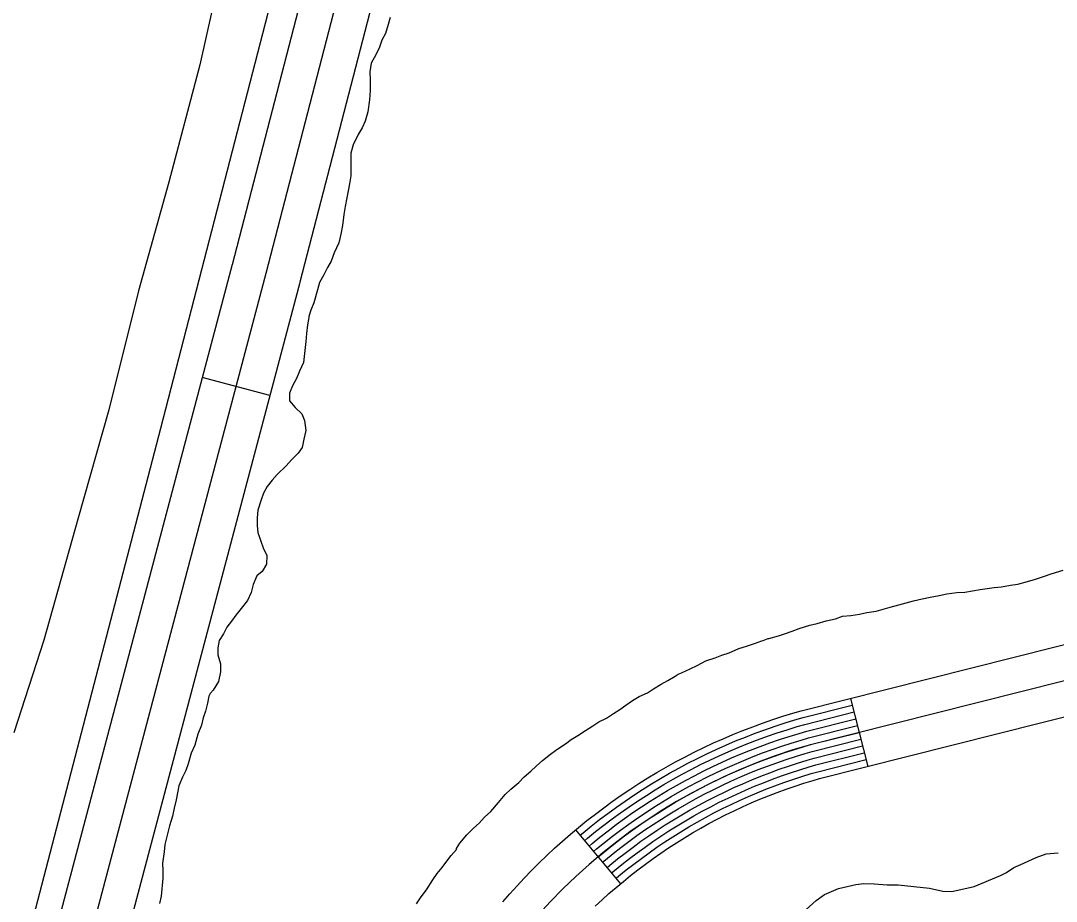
# Model space of a CAD drawing. Extents: x 3180038 to 3217926, y 922069 to 947485.
# Drawn here: x 3189603.5 to 3190046.5, y 941191 to 941567.8 of the extents above; entities that cross this region are included whole.
import ezdxf

# ---------------------------------------------------------------- set-up
doc = ezdxf.new("R2010")
doc.units = 0
for name, color, linetype in [('V-ROAD-CNTR', 7, 'Continuous'), ('V-RRAP-FSHR', 7, 'Continuous'), ('V-SITE-VEGE', 7, 'Continuous'), ('V-TOPO-SHOR', 7, 'Continuous')]:
    doc.layers.add(name, color=color, linetype=linetype)

msp = doc.modelspace()

# ---------------------------------------------------------------- linework, layer by layer
at = {"layer": 'V-ROAD-CNTR'}
for p, q in [((3189710.08, 941407.45), (3189681.08, 941415.13)), ((3189958.46, 941277.84), (3189965.8, 941248.75)), ((3189840.82, 941221.55), (3189860.08, 941198.55))]:
    msp.add_line(p, q, dxfattribs=at)
for points in [[(3190453.55, 945411.97), (3190452.67, 945317.82), (3190465.98, 945116.98), (3190470.01, 944971.13), (3190467.8, 944768.94), (3190451.14, 944507), (3190419.92, 944293.51), (3190380.67, 944090.33), (3190329.3, 943850.73), (3190264.53, 943588.26), (3190207.3, 943395.45), (3190117.89, 943051.31), (3190014.38, 942650.5), (3189935.43, 942335.82), (3189708.39, 941459.62)], [(3190468.12, 945366.04), (3190467.68, 945318.25), (3190480.97, 945117.69), (3190485.01, 944971.25), (3190482.79, 944768.38), (3190466.07, 944505.44), (3190434.71, 944291), (3190395.37, 944087.34), (3190343.92, 943847.36), (3190279.01, 943584.33), (3190221.75, 943391.43), (3190132.42, 943047.54), (3190028.92, 942646.8), (3189949.96, 942332.11), (3189722.91, 941455.86)], [(3190449.81, 945158.98), (3190455.01, 944971), (3190452.8, 944769.5), (3190436.21, 944508.57), (3190405.13, 944296.02), (3190365.98, 944093.33), (3190314.68, 943854.1), (3190250.05, 943592.2), (3190192.85, 943399.47), (3190103.37, 943055.07), (3189999.84, 942654.2), (3189920.89, 942339.53), (3189693.87, 941463.38)], [(3189693.89, 941463.46), (3189592.95, 941082.49), (3189496.5, 940659.28), (3189496.12, 940640.3), (3189495.56, 940623.53), (3189493.41, 940606.17), (3189489.61, 940588.5), (3189481.35, 940554.88), (3189470.49, 940523.01), (3189457.29, 940497.64), (3189442.78, 940471.04), (3189432.79, 940448.48), (3189424.25, 940425.05), (3189417.76, 940397.35), (3189412, 940370.94), (3189402.92, 940339.98), (3189392.15, 940308.16), (3189269.17, 939791.24), (3189249.17, 939728.7), (3189224.16, 939702.93)], [(3189708.39, 941459.62), (3189607.52, 941078.91), (3189511.47, 940657.44)], [(3189722.89, 941455.78), (3189622.09, 941075.32), (3189606.47, 941006.8)], [(3189809.76, 941190.81), (3189812.77, 941194.25), (3189815.8, 941197.63), (3189818.89, 941200.94), (3189822.05, 941204.25), (3189825.3, 941207.47), (3189828.54, 941210.6), (3189831.83, 941213.69), (3189835.23, 941216.76), (3189838.68, 941219.75), (3189842.14, 941222.66), (3189845.67, 941225.54), (3189849.3, 941228.36), (3189852.89, 941231.06), (3189856.55, 941233.74), (3189860.3, 941236.37), (3189864.08, 941238.91), (3189867.89, 941241.4), (3189871.73, 941243.78), (3189875.59, 941246.14), (3189879.59, 941248.44), (3189883.54, 941250.63), (3189887.52, 941252.75), (3189891.63, 941254.85), (3189895.7, 941256.82), (3189899.79, 941258.75), (3189903.95, 941260.59), (3189908.14, 941262.39), (3189912.38, 941264.1), (3189916.62, 941265.72), (3189920.84, 941267.27), (3189925.19, 941268.78), (3189929.52, 941270.17), (3189933.83, 941271.5), (3189937.34, 941272.52), (3190318.11, 941368.51)], [(3189941.26, 941258.04), (3190335.77, 941357.5)], [(3189849.22, 941188.87), (3189852.15, 941191.62), (3189855.12, 941194.3), (3189858.14, 941196.92), (3189861.27, 941199.55), (3189864.37, 941202.08), (3189867.52, 941204.53), (3189870.77, 941206.97), (3189874.04, 941209.36), (3189877.28, 941211.64), (3189880.65, 941213.9), (3189884.01, 941216.1), (3189887.44, 941218.22), (3189890.88, 941220.32), (3189894.35, 941222.32), (3189897.87, 941224.27), (3189901.43, 941226.17), (3189904.99, 941227.99), (3189908.62, 941229.74), (3189912.27, 941231.47), (3189915.94, 941233.09), (3189919.67, 941234.69), (3189923.34, 941236.18), (3189927.13, 941237.62), (3189930.94, 941239.02), (3189934.7, 941240.33), (3189938.52, 941241.55), (3189942.43, 941242.76), (3189945.18, 941243.56), (3190325.03, 941339.32)], [(3189842.75, 941219.25), (3189844.06, 941220.35), (3189847.54, 941223.19), (3189851.12, 941225.98), (3189854.68, 941228.65), (3189858.3, 941231.3), (3189861.99, 941233.9), (3189865.74, 941236.41), (3189869.5, 941238.87), (3189873.3, 941241.23), (3189877.12, 941243.55), (3189881.07, 941245.82), (3189884.97, 941247.99), (3189888.91, 941250.09), (3189892.96, 941252.17), (3189896.99, 941254.11), (3189901.04, 941256.02), (3189905.15, 941257.84), (3189909.29, 941259.62), (3189913.47, 941261.31), (3189917.67, 941262.91), (3189921.85, 941264.44), (3189926.14, 941265.94), (3189930.42, 941267.31), (3189934.69, 941268.63), (3189938.13, 941269.62), (3189959.2, 941274.94)], [(3189844.68, 941216.95), (3189845.97, 941218.03), (3189849.41, 941220.85), (3189852.94, 941223.59), (3189856.47, 941226.25), (3189860.05, 941228.87), (3189863.69, 941231.42), (3189867.39, 941233.91), (3189871.11, 941236.34), (3189874.87, 941238.67), (3189878.65, 941240.97), (3189882.54, 941243.21), (3189886.41, 941245.35), (3189890.3, 941247.43), (3189894.3, 941249.48), (3189898.28, 941251.4), (3189902.28, 941253.29), (3189906.35, 941255.09), (3189910.45, 941256.85), (3189914.57, 941258.52), (3189918.72, 941260.1), (3189922.86, 941261.62), (3189927.09, 941263.09), (3189931.32, 941264.45), (3189935.55, 941265.75), (3189938.91, 941266.73), (3189959.93, 941272.03)], [(3189846.6, 941214.65), (3189847.88, 941215.72), (3189851.28, 941218.5), (3189854.77, 941221.21), (3189858.26, 941223.84), (3189861.8, 941226.43), (3189865.39, 941228.95), (3189869.05, 941231.41), (3189872.72, 941233.81), (3189876.44, 941236.12), (3189880.18, 941238.39), (3189884.02, 941240.6), (3189887.84, 941242.72), (3189891.69, 941244.77), (3189895.64, 941246.8), (3189899.58, 941248.7), (3189903.53, 941250.57), (3189907.55, 941252.34), (3189911.6, 941254.08), (3189915.67, 941255.72), (3189919.77, 941257.29), (3189923.87, 941258.79), (3189928.04, 941260.25), (3189932.22, 941261.59), (3189936.41, 941262.88), (3189939.69, 941263.83), (3189960.67, 941269.12)], [(3189848.53, 941212.35), (3189849.8, 941213.41), (3189853.15, 941216.16), (3189856.59, 941218.83), (3189860.04, 941221.43), (3189863.55, 941223.99), (3189867.09, 941226.48), (3189870.71, 941228.9), (3189874.34, 941231.28), (3189878.01, 941233.56), (3189881.71, 941235.81), (3189885.49, 941237.99), (3189889.27, 941240.08), (3189893.08, 941242.12), (3189896.97, 941244.11), (3189900.87, 941245.99), (3189904.78, 941247.84), (3189908.75, 941249.59), (3189912.75, 941251.31), (3189916.76, 941252.93), (3189920.82, 941254.48), (3189924.88, 941255.97), (3189928.99, 941257.4), (3189933.12, 941258.72), (3189937.27, 941260.01), (3189940.48, 941260.93), (3189961.4, 941266.21)], [(3189850.45, 941210.05), (3189851.71, 941211.1), (3189855.02, 941213.81), (3189858.41, 941216.44), (3189861.83, 941219.02), (3189865.3, 941221.55), (3189868.79, 941224), (3189872.36, 941226.4), (3189875.95, 941228.75), (3189879.58, 941231), (3189883.24, 941233.23), (3189886.97, 941235.38), (3189890.71, 941237.45), (3189894.48, 941239.46), (3189898.31, 941241.42), (3189902.16, 941243.28), (3189906.03, 941245.11), (3189909.95, 941246.84), (3189913.91, 941248.54), (3189917.86, 941250.14), (3189921.87, 941251.67), (3189925.89, 941253.14), (3189929.94, 941254.56), (3189934.02, 941255.86), (3189938.13, 941257.13), (3189941.26, 941258.04), (3189962.13, 941263.3)], [(3189852.38, 941207.75), (3189853.62, 941208.79), (3189856.89, 941211.46), (3189860.23, 941214.06), (3189863.62, 941216.61), (3189867.04, 941219.11), (3189870.48, 941221.53), (3189874.02, 941223.9), (3189877.56, 941226.22), (3189881.15, 941228.45), (3189884.77, 941230.65), (3189888.45, 941232.76), (3189892.14, 941234.81), (3189895.87, 941236.8), (3189899.64, 941238.74), (3189903.45, 941240.57), (3189907.28, 941242.38), (3189911.15, 941244.09), (3189915.06, 941245.77), (3189918.96, 941247.35), (3189922.92, 941248.86), (3189926.9, 941250.32), (3189930.9, 941251.71), (3189934.92, 941253), (3189938.99, 941254.26), (3189942.05, 941255.14), (3189962.87, 941260.39)], [(3189854.3, 941205.45), (3189855.53, 941206.48), (3189858.76, 941209.12), (3189862.05, 941211.68), (3189865.41, 941214.2), (3189868.79, 941216.68), (3189872.18, 941219.06), (3189875.68, 941221.4), (3189879.17, 941223.69), (3189882.73, 941225.89), (3189886.29, 941228.06), (3189889.92, 941230.15), (3189893.57, 941232.18), (3189897.26, 941234.14), (3189900.98, 941236.05), (3189904.75, 941237.87), (3189908.52, 941239.65), (3189912.34, 941241.34), (3189916.21, 941243), (3189920.05, 941244.55), (3189923.97, 941246.05), (3189927.91, 941247.49), (3189931.85, 941248.87), (3189935.82, 941250.14), (3189939.85, 941251.38), (3189942.83, 941252.24), (3189963.6, 941257.48)], [(3189856.23, 941203.15), (3189857.45, 941204.17), (3189860.63, 941206.77), (3189863.88, 941209.29), (3189867.2, 941211.79), (3189870.54, 941214.24), (3189873.88, 941216.58), (3189877.33, 941218.9), (3189880.78, 941221.16), (3189884.3, 941223.33), (3189887.82, 941225.48), (3189891.4, 941227.54), (3189895.01, 941229.54), (3189898.65, 941231.48), (3189902.32, 941233.37), (3189906.04, 941235.16), (3189909.77, 941236.92), (3189913.54, 941238.59), (3189917.37, 941240.23), (3189921.15, 941241.76), (3189925.02, 941243.24), (3189928.92, 941244.67), (3189932.8, 941246.02), (3189936.72, 941247.28), (3189940.71, 941248.51), (3189943.61, 941249.35), (3189964.33, 941254.57)], [(3189858.15, 941200.85), (3189859.36, 941201.86), (3189862.5, 941204.43), (3189865.7, 941206.91), (3189868.98, 941209.38), (3189872.29, 941211.8), (3189875.58, 941214.11), (3189878.99, 941216.4), (3189882.4, 941218.63), (3189885.87, 941220.78), (3189889.35, 941222.9), (3189892.87, 941224.93), (3189896.44, 941226.9), (3189900.04, 941228.82), (3189903.65, 941230.68), (3189907.33, 941232.45), (3189911.02, 941234.2), (3189914.74, 941235.84), (3189918.52, 941237.46), (3189922.24, 941238.97), (3189926.07, 941240.43), (3189929.93, 941241.84), (3189933.75, 941243.18), (3189937.62, 941244.41), (3189941.57, 941245.63), (3189944.4, 941246.45), (3189965.07, 941251.66)]]:
    msp.add_lwpolyline(points, dxfattribs=at)
msp.add_arc((3190008.02, 941021.73), 245.55, 105.7759, 163.5392, dxfattribs=at)
at = {"layer": 'V-RRAP-FSHR'}
msp.add_spline([(3188909.67, 936835.56), (3188947.17, 936904.9), (3189148.2, 937330.34), (3189156.65, 937362.67), (3189315.07, 937655.25), (3189456.11, 937980.67), (3189785.8, 938633.8), (3189989.58, 939082.49), (3190086.54, 939246.28), (3190202.2, 939544.14), (3190260.41, 939640.92), (3190317.47, 939690.4), (3190371.63, 939771.98), (3190383.24, 939818.37), (3190378.32, 939877.04), (3190456.71, 940024.39), (3190526.89, 940196.44), (3190631.99, 940397.77), (3190706.57, 940575.74), (3190844.1, 940852.1), (3190870.74, 940905.55), (3190891.62, 940984.86), (3190926.08, 941035.42), (3191101.29, 941369.43), (3191117.19, 941389.32)], degree=3, dxfattribs=at)
at = {"layer": 'V-SITE-VEGE'}
for points in [[(3189703.45, 941645.62), (3189690.16, 941593.74), (3189680.18, 941548.88), (3189666.9, 941498.67), (3189653.82, 941452.17), (3189641.15, 941401.25), (3189627.98, 941354.57), (3189613.36, 941302.78), (3189600.51, 941263.07)], [(3189939.45, 941187.54), (3189943.8, 941191.4), (3189947.28, 941193.96), (3189953.36, 941196.51), (3189960.72, 941198.19), (3189964.19, 941198.59), (3189968.51, 941198.56), (3189974.13, 941198.08), (3189978.89, 941198.04), (3189992.28, 941196.64), (3189997.9, 941195.3), (3190001.79, 941195.27), (3190011.32, 941197.36), (3190022.6, 941202.03), (3190025.21, 941203.31), (3190028.25, 941205.45), (3190031.29, 941206.72), (3190037.8, 941209.7), (3190042.13, 941211.39), (3190047.33, 941211.79)]]:
    msp.add_lwpolyline(points, dxfattribs=at)
at = {"layer": 'V-TOPO-SHOR'}
for points in [[(3189526.65, 940869.88), (3189600.96, 941153.62), (3189663.45, 941393.46), (3189808.71, 941955.89), (3189871.2, 942188.96), (3189957.34, 942501.42), (3190011.38, 942726.06)], [(3189761.58, 941569.21), (3189760.71, 941566.18), (3189759.5, 941562.31), (3189757.96, 941559.45), (3189756.93, 941556.43), (3189755.39, 941553.24), (3189753.33, 941549.54), (3189752.8, 941545.84)], [(3189752.8, 941545.84), (3189752.94, 941542.47), (3189752.91, 941537.91), (3189752.71, 941533.87), (3189751.99, 941528.82), (3189750.78, 941524.78), (3189749.58, 941521.92), (3189747.87, 941519.07), (3189745.64, 941514.7), (3189744.77, 941511.17), (3189744.74, 941506.62), (3189744.7, 941501.39), (3189744.17, 941498.02), (3189742.94, 941491.96), (3189742.24, 941488.26), (3189741.7, 941484.89), (3189741.16, 941480.18), (3189740.46, 941476.47), (3189739.59, 941472.77), (3189737.53, 941468.4), (3189736.32, 941464.87), (3189734.79, 941462.19), (3189733.08, 941459), (3189731.36, 941455.81), (3189730.5, 941452.61), (3189728.94, 941447.06), (3189727.56, 941443.87), (3189726.7, 941441.17), (3189726.7, 941440.84), (3189726.17, 941437.64), (3189725.8, 941433.93), (3189725.44, 941430.56), (3189724.89, 941425.34), (3189724.52, 941421.47), (3189722.81, 941417.77), (3189721.44, 941414.74), (3189719.73, 941411.56), (3189718.52, 941408.36), (3189718.5, 941405.16), (3189720.84, 941402.27), (3189723.68, 941399.55), (3189724.84, 941396.68), (3189725.48, 941392.46), (3189724.61, 941388.76), (3189723.91, 941385.22), (3189722.2, 941382.71), (3189719.31, 941379.86), (3189717.1, 941377.35), (3189713.19, 941373.67), (3189710.98, 941371.16), (3189708.94, 941368.48), (3189707.4, 941365.62), (3189706.37, 941362.76), (3189704.98, 941358.39), (3189704.62, 941355.02), (3189704.59, 941351.82), (3189704.91, 941348.78), (3189706.23, 941345.06), (3189707.22, 941342.19), (3189708.71, 941338.98), (3189708.68, 941335.27), (3189706.8, 941332.08), (3189704.43, 941330.24), (3189702.88, 941326.54), (3189702.01, 941323.18), (3189700.47, 941319.65), (3189697.75, 941316.3), (3189695.53, 941313.45), (3189693.66, 941310.94), (3189691.61, 941308.26), (3189690.24, 941305.4), (3189688.37, 941302.55), (3189687.84, 941299.52), (3189687.81, 941296.48), (3189688.96, 941292.6), (3189688.94, 941289.23), (3189688.06, 941285.02), (3189685.84, 941281.32), (3189684.48, 941279.98), (3189683.97, 941278.81), (3189683.44, 941275.78), (3189682.57, 941272.41), (3189681.54, 941269.56), (3189680.84, 941266.36), (3189679.29, 941262.49), (3189677.91, 941257.78), (3189676.36, 941254.42), (3189675.14, 941249.88), (3189674.11, 941247.02), (3189672.74, 941244.16), (3189671.19, 941240.47), (3189669.97, 941234.41), (3189669.1, 941230.88), (3189668.4, 941227.51), (3189667.18, 941223.3), (3189666.14, 941219.27), (3189665.1, 941215.39), (3189664.91, 941212.19), (3189664.19, 941207.31), (3189664.34, 941204.1), (3189664.31, 941200.9)], [(3189781.67, 941202.86), (3189783.72, 941205.54), (3189785.76, 941208.22), (3189787.63, 941210.57), (3189789.84, 941213.25), (3189789.85, 941213.59), (3189791.38, 941215.94), (3189794.28, 941219.45), (3189797.16, 941222.3), (3189799.54, 941224.47), (3189801.92, 941226.98), (3189804.64, 941229.49), (3189807.87, 941233.34), (3189810.76, 941236.69), (3189813.14, 941239.03), (3189816.54, 941241.87), (3189818.91, 941244.21), (3189821.63, 941246.72), (3189824.01, 941248.9), (3189826.73, 941251.23), (3189830.12, 941253.91), (3189832.83, 941255.91), (3189836.56, 941258.41), (3189838.93, 941260.24), (3189841.81, 941261.91), (3189845.03, 941264.07), (3189848.25, 941266.07), (3189850.79, 941267.74), (3189854.01, 941269.4), (3189857.06, 941271.4), (3189859.77, 941273.07), (3189862.31, 941274.9), (3189865.19, 941276.9), (3189868.07, 941278.57), (3189871.63, 941280.22), (3189874.17, 941281.89), (3189877.39, 941283.89), (3189880.27, 941285.55), (3189883.48, 941287.38), (3189884.67, 941288.22), (3189886.19, 941288.71), (3189889.91, 941290.53), (3189892.79, 941291.86), (3189896.52, 941293.86), (3189900.57, 941295.17), (3189903.45, 941296.33), (3189906.49, 941297.32), (3189910.72, 941299.14), (3189913.93, 941300.13), (3189917.31, 941301.28), (3189920.52, 941302.44), (3189921.03, 941302.6), (3189923.23, 941303.43), (3189923.56, 941303.42), (3189927.62, 941304.57), (3189930.66, 941305.56), (3189933.54, 941306.55), (3189936.41, 941307.71), (3189940.98, 941309.19), (3189944.18, 941309.84), (3189948.07, 941310.99), (3189951.95, 941311.8), (3189955, 941312.96), (3189958.54, 941313.27), (3189962.26, 941313.92), (3189965.46, 941314.56), (3189969.35, 941315.21), (3189972.39, 941316.03), (3189975.43, 941316.85), (3189979.15, 941317.83), (3189982.19, 941318.65), (3189985.4, 941319.64), (3189989.11, 941320.45), (3189992.49, 941321.1), (3189996.37, 941321.91), (3189999.58, 941322.56), (3190003.97, 941323.2), (3190007.34, 941323.34), (3190010.55, 941323.83), (3190013.93, 941324.47), (3190019.84, 941325.27), (3190023.04, 941325.58), (3190026.92, 941326.23), (3190029.96, 941326.71), (3190034.19, 941327.86), (3190037.56, 941328.84), (3190041.45, 941330.16), (3190044.33, 941331.15), (3190049.4, 941332.63)], [(3189772.8, 941189.95), (3189774.85, 941192.96), (3189777.07, 941195.98), (3189779.8, 941200.18), (3189781.67, 941202.86)], [(3189664.31, 941200.9), (3189663.58, 941193.15), (3189662.88, 941190.12)]]:
    msp.add_lwpolyline(points, dxfattribs=at)

doc.saveas('drawing.dxf')
